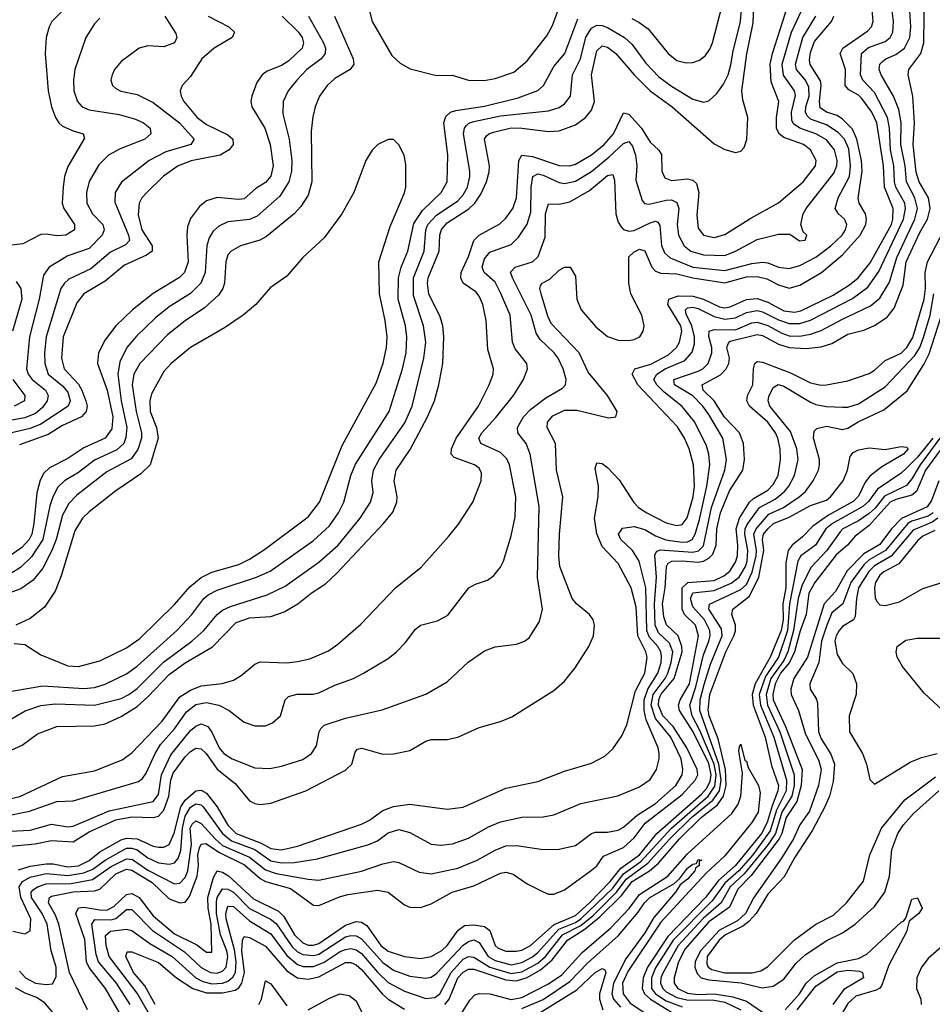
# Model space of a CAD drawing. Header units: inches. Extents: x 884549 to 1028252, y 526810 to 653624.
# Tile 795 of 1056: x 1016130 to 1019546, y 603210 to 606897. Entities that reach past the tile are written whole.
import ezdxf

# ---------------------------------------------------------------- set-up
doc = ezdxf.new("R2010")
doc.units = ezdxf.units.IN
doc.header["$MEASUREMENT"] = 0
doc.layers.add('B0610', color=7, linetype='Continuous')

msp = doc.modelspace()

# ---------------------------------------------------------------- linework, layer by layer
at = {"layer": 'B0610', "color": 5}
for points, elevation in [([(1016390.2, 607030), (1016251, 606890), (1016240.7, 606870), (1016230.1, 606830), (1016226.2, 606770), (1016237.4, 606630), (1016249.6, 606570.4), (1016264.2, 606530), (1016276.4, 606510), (1016290, 606498.5), (1016330, 606480.3), (1016368.2, 606470), (1016373.4, 606453.4), (1016310, 606346.8), (1016298.4, 606310), (1016292.6, 606270), (1016288.9, 606210), (1016295.8, 606190), (1016335.7, 606130), (1016336, 606110), (1016303.1, 606090), (1016270, 606087.7), (1016230, 606094.2), (1016210, 606092.7), (1016142, 606058), (1016079.6, 606050)], 2620), ([(1016383.8, 603190), (1016316.3, 603330), (1016276.6, 603510), (1016264.1, 603544.1), (1016238.5, 603590), (1016241.6, 603610), (1016250, 603615.8), (1016330, 603632.1), (1016410, 603635.3), (1016430, 603641.4), (1016490, 603698.6), (1016530, 603716.1), (1016550, 603713.2), (1016626, 603666), (1016690, 603605.8), (1016730, 603590.1), (1016750, 603592.6), (1016765.9, 603614.1), (1016794.1, 603690), (1016799.3, 603730), (1016797.5, 603770), (1016803.6, 603796.4), (1016810, 603810.5), (1016827.2, 603812.8), (1016878.4, 603778.4), (1016972.1, 603732.1), (1017030, 603681.3), (1017050.7, 603670.7), (1017143.6, 603643.6), (1017230, 603581), (1017250, 603580.7), (1017327.1, 603612.9), (1017358.7, 603621.3), (1017470, 603637.3), (1017510.1, 603630.1), (1017570, 603582.7), (1017590, 603573.6), (1017630, 603572.7), (1017670, 603586.6), (1017749.6, 603630.4), (1017830, 603654.2), (1017930, 603701.5), (1017950, 603705.5), (1017977.7, 603697.7), (1018030, 603661.9), (1018090, 603631), (1018110, 603623.2), (1018130, 603622.6), (1018170, 603638.6), (1018270, 603712.4), (1018290, 603729.2), (1018315.2, 603764.8), (1018390, 603797.2), (1018430, 603833.7), (1018471.1, 603888.9), (1018610, 603995.3), (1018658.7, 604050), (1018668.2, 604070), (1018666.1, 604090), (1018627.7, 604170), (1018576.7, 604250), (1018536.9, 604290), (1018521.7, 604330), (1018522.3, 604350), (1018529.8, 604370), (1018580, 604430), (1018609.8, 604530), (1018608.6, 604550), (1018594.7, 604590), (1018551.3, 604631.3), (1018541.5, 604661.5), (1018536.2, 604710), (1018545.9, 604770), (1018550.6, 604849.4), (1018557.7, 604862.3), (1018570.9, 604869.1), (1018610, 604870.9), (1018670, 604865.5), (1018690, 604869.6), (1018710, 604881.2), (1018724, 604896), (1018736.6, 604930), (1018739.5, 604990), (1018752.7, 605050), (1018787.6, 605132.4), (1018836.5, 605210), (1018842.7, 605250), (1018838.8, 605310), (1018824.4, 605350), (1018768.3, 605408.3), (1018729.4, 605470), (1018688.3, 605510), (1018684.1, 605530), (1018752.7, 605567.3), (1018774, 605590), (1018784.2, 605610), (1018787.1, 605630), (1018777.6, 605670), (1018784.5, 605690), (1018790, 605693.7), (1018890, 605717.7), (1018910, 605714.7), (1018970, 605682.2), (1019010, 605670), (1019074.4, 605665.6), (1019130, 605671.6), (1019170, 605684.9), (1019230, 605719.3), (1019290, 605733.8), (1019330, 605751.7), (1019377.5, 605782.5), (1019403, 605817), (1019437.1, 605902.9), (1019447.7, 605990), (1019499.8, 606100.2), (1019528.3, 606150), (1019537.6, 606190), (1019531.2, 606230), (1019497.3, 606290), (1019485.8, 606325.8), (1019474.8, 606430), (1019479.2, 606510), (1019473.3, 606610), (1019455.7, 606690), (1019458.8, 606710), (1019502.7, 606770), (1019514.8, 606810), (1019517.1, 607010)], 2520), ([(1016098.5, 604161.5), (1016139.2, 604180.8), (1016197.3, 604222.7), (1016269.9, 604250.1), (1016410, 604252.5), (1016450, 604260.3), (1016510, 604287.9), (1016570, 604325.9), (1016610, 604361.2), (1016690, 604445.1), (1016750, 604488.6), (1016851.8, 604548.2), (1016940.4, 604639.6), (1016990, 604657.6), (1017070, 604662.9), (1017120.1, 604679.9), (1017171.3, 604710), (1017221.2, 604750), (1017274.9, 604785.1), (1017316.7, 604823.3), (1017492.6, 605010), (1017526.7, 605053.3), (1017542.2, 605090), (1017543.6, 605110), (1017532.4, 605170), (1017539.2, 605210), (1017592.4, 605287.6), (1017657, 605410), (1017682.3, 605470), (1017699.2, 605530), (1017713.5, 605610), (1017717.7, 605710), (1017713.6, 605750), (1017704.2, 605784.2), (1017661.2, 605870), (1017656.2, 605910), (1017659.2, 605930), (1017700.8, 606030), (1017703, 606090), (1017708.8, 606111.2), (1017730, 606135.9), (1017811.2, 606188.8), (1017833.9, 606210), (1017856.7, 606243.3), (1017876.9, 606290), (1017887.1, 606327.1), (1017888.3, 606350), (1017870.6, 606449.4), (1017877.9, 606462.1), (1017885.8, 606470), (1017903.8, 606476.2), (1017970, 606491.8), (1018010, 606490.8), (1018110, 606477.7), (1018150, 606481.1), (1018210, 606503.7), (1018248.6, 606530), (1018270, 606557.4), (1018281.6, 606590), (1018270.6, 606690), (1018290, 606780.2), (1018310, 606798.5), (1018330, 606793.8), (1018361.3, 606770), (1018430.1, 606690), (1018490, 606630.1), (1018572.2, 606570), (1018730, 606432.5), (1018770, 606411.2), (1018810, 606399.8), (1018830, 606404.7), (1018841.9, 606418.1), (1018851.4, 606448.6), (1018855.6, 606530), (1018836.5, 606596.5), (1018833.6, 606630), (1018851.5, 606768.5), (1018875.4, 606884.6), (1018879.8, 606990)], 2720), ([(1016130, 603334.8), (1016152.5, 603310), (1016190, 603290.1), (1016230, 603284.1), (1016253.1, 603286.9), (1016266.8, 603313.2), (1016267.2, 603350), (1016248.8, 603410), (1016233.6, 603510), (1016215, 603550), (1016174.4, 603610), (1016173.7, 603630), (1016181.3, 603638.7), (1016197.3, 603650), (1016230, 603661.2), (1016322.9, 603662.9), (1016402.9, 603677.1), (1016473.1, 603726.9), (1016530, 603754.7), (1016552.3, 603752.3), (1016610, 603712.7), (1016710, 603661.6), (1016730, 603663.8), (1016750, 603685.7), (1016759.7, 603710), (1016772.8, 603810), (1016769, 603870), (1016775.7, 603884.3), (1016790, 603897.4), (1016810, 603887), (1016861.6, 603830), (1016890, 603805.5), (1016990, 603760.8), (1017050, 603714.3), (1017090, 603700.6), (1017210, 603678.4), (1017250, 603675.5), (1017410, 603708.8), (1017490, 603736.4), (1017530, 603745), (1017550, 603741.6), (1017625.7, 603705.7), (1017670, 603699.3), (1017770, 603720.1), (1017843.1, 603750), (1017910, 603787.2), (1017950, 603803.8), (1017990, 603805.5), (1018090, 603789.4), (1018150, 603791.5), (1018210, 603805.4), (1018270, 603849.4), (1018285.4, 603854.6), (1018330, 603854.4), (1018370, 603862.2), (1018390, 603873.4), (1018441, 603919), (1018510, 603962.3), (1018585.7, 604030), (1018609.9, 604070), (1018612.7, 604090), (1018606.2, 604130), (1018567.3, 604210), (1018510, 604280.1), (1018494.3, 604330), (1018501, 604370), (1018546.3, 604430), (1018555.6, 604450), (1018568.4, 604490), (1018574.5, 604530), (1018563, 604563), (1018521.5, 604601.5), (1018509.4, 604629.4), (1018506, 604710), (1018513.7, 604810), (1018508, 604892), (1018514.1, 604905.9), (1018527.5, 604912.4), (1018650, 604903.4), (1018671.3, 604908.7), (1018690, 604927), (1018719.6, 605070), (1018769.9, 605210), (1018775.7, 605250), (1018762.5, 605330), (1018710, 605418), (1018687.2, 605450), (1018650, 605488.3), (1018581.5, 605530), (1018578.9, 605550), (1018670, 605581.2), (1018687.1, 605590), (1018706.8, 605610), (1018721, 605650), (1018721.2, 605670), (1018709.9, 605710.1), (1018710.7, 605730), (1018730, 605736.4), (1018810, 605736.1), (1018870, 605761.5), (1018890, 605764.1), (1018930, 605752.2), (1018982.8, 605722.8), (1019010, 605713.6), (1019050, 605712.2), (1019090, 605719), (1019130, 605732.8), (1019210, 605776.1), (1019315.1, 605824.9), (1019350, 605854.1), (1019386.2, 605913.8), (1019413.5, 606006.5), (1019481, 606150), (1019490.2, 606190), (1019480.4, 606230), (1019449.5, 606290), (1019444, 606350), (1019428.7, 606430), (1019429.5, 606510), (1019420.6, 606560.6), (1019401.2, 606610), (1019354.6, 606690), (1019347.3, 606710), (1019349.9, 606730), (1019359.7, 606740.3), (1019371.6, 606750), (1019410, 606766), (1019441.6, 606790), (1019462.5, 606830), (1019466.2, 606870), (1019459.8, 606970)], 2540), ([(1016000.5, 603899.5), (1016167, 603933), (1016270, 603969.6), (1016330, 603972.8), (1016575.1, 604044.9), (1016590, 604056), (1016603.9, 604076.1), (1016637.4, 604150), (1016657.4, 604182.6), (1016710, 604242.3), (1016754.5, 604305.5), (1016790, 604332.8), (1016830, 604339.9), (1016875.6, 604330), (1016914.9, 604310), (1016970, 604266.5), (1017010, 604252.6), (1017050, 604253.6), (1017076.1, 604263.9), (1017107.1, 604290), (1017123.7, 604350), (1017136.7, 604363.3), (1017168.3, 604371.7), (1017228.6, 604371.4), (1017250, 604376.1), (1017310, 604405), (1017379.7, 604430), (1017417.4, 604450), (1017510, 604505.2), (1017541.1, 604530), (1017574.7, 604565.3), (1017610, 604613.4), (1017630, 604630.3), (1017694.3, 604645.7), (1017733.2, 604666.8), (1017812, 604770), (1017836.3, 604783.7), (1017881.2, 604798.8), (1017904.7, 604815.3), (1017930, 604846.4), (1017941.5, 604870), (1017970, 604964.9), (1017984.8, 605035.2), (1017986.9, 605110), (1017963, 605230), (1017953.2, 605253.2), (1017930, 605276.1), (1017856.5, 605310), (1017849.3, 605330), (1017859.6, 605350), (1017912.5, 605407.5), (1017978.6, 605490), (1018015.6, 605550), (1018030.6, 605590), (1018028.2, 605610), (1017985, 605665), (1017974.3, 605690), (1017965.9, 605790), (1017931.3, 605871.3), (1017910, 605913.5), (1017868.7, 605950), (1017860.9, 605970), (1017870, 606001.7), (1017890, 606026.6), (1017970, 606055.1), (1017997.2, 606082.8), (1018029.1, 606130.9), (1018043.8, 606176.3), (1018044.4, 606270), (1018050.7, 606309.3), (1018070, 606319.9), (1018090, 606315.1), (1018150, 606287.5), (1018170, 606283.4), (1018210, 606292.1), (1018270, 606328.5), (1018337, 606383), (1018390, 606433.8), (1018410, 606440.1), (1018423.7, 606423.6), (1018435, 606390), (1018439.7, 606350), (1018436.4, 606296.4), (1018459.7, 606219.7), (1018468.8, 606208.8), (1018486.2, 606206.2), (1018550, 606221.4), (1018570, 606221.8), (1018590, 606212.6), (1018596.9, 606190), (1018591.5, 606130), (1018595.5, 606090), (1018617.2, 606050), (1018642, 606030), (1018690, 606016.3), (1018770, 606013.9), (1018809.1, 606030), (1018890, 606074.2), (1018970, 606093.8), (1019013.2, 606093.2), (1019048.7, 606068.7), (1019070, 606071), (1019076.9, 606090), (1019062.7, 606102.7), (1019053.6, 606130), (1019062.5, 606170), (1019073.7, 606190), (1019177.5, 606322.5), (1019188.3, 606350), (1019189.6, 606370), (1019179.9, 606410), (1019150, 606447.5), (1019110, 606469.9), (1019050, 606490.8), (1019026.9, 606506.9), (1019020.5, 606520.5), (1019019.4, 606550), (1019033.5, 606613.5), (1019030.4, 606630.4), (1018989, 606689), (1018984.2, 606730), (1019019.5, 606850), (1019056.8, 606930)], 2660), ([(1016050, 603970.1), (1016131.2, 603988.8), (1016290, 604062.9), (1016410, 604084.7), (1016514.3, 604125.7), (1016550, 604151.7), (1016663.9, 604270), (1016730, 604361.3), (1016770, 604386.9), (1016810, 604403), (1016888.4, 604411.6), (1016930, 604424.3), (1016958.8, 604441.2), (1017010, 604483.8), (1017030, 604493), (1017130, 604488.9), (1017170, 604493.3), (1017216.2, 604503.8), (1017285.8, 604534.2), (1017321, 604559), (1017406.6, 604633.4), (1017537.1, 604770), (1017632.6, 604847.4), (1017737.1, 604962.9), (1017772.1, 605007.9), (1017826.2, 605090), (1017857.5, 605170), (1017858.5, 605198.5), (1017850, 605217.1), (1017832.2, 605230), (1017757.1, 605257.1), (1017745.4, 605270), (1017746.7, 605290), (1017764.2, 605330), (1017847.6, 605450), (1017887.8, 605530), (1017902.9, 605570), (1017903.7, 605590), (1017882.3, 605662.3), (1017876.3, 605770), (1017863.4, 605830), (1017850, 605861.6), (1017837.9, 605877.9), (1017790.3, 605910.3), (1017780.9, 605930), (1017782.9, 605950), (1017810.5, 606010), (1017829.5, 606070.5), (1017850.4, 606089.6), (1017927.3, 606132.7), (1017950, 606154.2), (1017975.6, 606190), (1017989.6, 606230.4), (1017998.5, 606370), (1018010, 606389.6), (1018050, 606384), (1018150, 606350.6), (1018190, 606350.1), (1018210, 606356.4), (1018270, 606390.7), (1018318.3, 606430), (1018353.4, 606470), (1018390, 606547.6), (1018410, 606543), (1018457.4, 606490), (1018490, 606437.9), (1018521.6, 606410), (1018532.3, 606392.3), (1018534.3, 606330), (1018544.6, 606304.6), (1018570, 606295.3), (1018630, 606301.5), (1018650, 606296.1), (1018663.1, 606283.1), (1018672.2, 606250), (1018665.3, 606165.3), (1018670, 606116.5), (1018690.1, 606090.1), (1018730, 606081.5), (1018770, 606092.3), (1018866.6, 606153.4), (1018970, 606211.2), (1019062.7, 606290), (1019109.4, 606350), (1019110.9, 606370), (1019089.9, 606410), (1019063.4, 606430), (1018990, 606456.1), (1018973, 606470), (1018963.4, 606490), (1018962.7, 606530), (1018972.2, 606590), (1018943.5, 606663.5), (1018938.9, 606730), (1018947.6, 606770), (1019005.2, 606950)], 2680), ([(1016070, 604261.5), (1016150.9, 604309.1), (1016210, 604329.3), (1016264.5, 604335.5), (1016410, 604330.4), (1016510, 604355.4), (1016539.3, 604370), (1016570, 604392.7), (1016668.8, 604491.2), (1016774.7, 604570), (1016819.1, 604610), (1016870, 604670.1), (1016890, 604686.5), (1016919.7, 604700.3), (1017056.8, 604743.2), (1017123.8, 604776.2), (1017250, 604866.2), (1017322.2, 604930), (1017404.7, 605030), (1017443.4, 605090), (1017453.3, 605126.7), (1017447.9, 605170), (1017454, 605210), (1017476.2, 605250), (1017572.4, 605387.6), (1017599.2, 605450), (1017643.3, 605630), (1017650.3, 605690), (1017641.6, 605750), (1017603.7, 605863.7), (1017604.2, 605930), (1017644.8, 606030), (1017651, 606110), (1017658.4, 606130), (1017690, 606164.4), (1017770, 606218.8), (1017790, 606241.1), (1017806, 606270), (1017815.4, 606310), (1017814.6, 606330), (1017791.3, 606470), (1017794.7, 606490), (1017801.1, 606498.9), (1017811.2, 606508.8), (1017830, 606516.2), (1017930, 606536.4), (1018110, 606555.7), (1018150, 606568.1), (1018170, 606581.5), (1018192.2, 606610), (1018199.7, 606690), (1018229.7, 606750.3), (1018248.9, 606831.1), (1018270, 606865.4), (1018290, 606876.1), (1018310, 606875.2), (1018330, 606867), (1018393.8, 606830), (1018423.3, 606803.3), (1018474.4, 606734.4), (1018523.1, 606683.1), (1018570, 606648.2), (1018650, 606599.8), (1018690, 606587.9), (1018710, 606592.9), (1018740.2, 606619.8), (1018765.1, 606654.9), (1018781.8, 606690), (1018792.6, 606727.4), (1018800.7, 606779.3), (1018827.8, 606890), (1018832.6, 606952.6)], 2740), ([(1016104.3, 603484.3), (1016150, 603473.7), (1016170, 603485.7), (1016171.8, 603530), (1016134.2, 603610), (1016128.1, 603650), (1016140.7, 603670), (1016170, 603685.9), (1016230, 603700.7), (1016310, 603692.7), (1016370, 603702.1), (1016403.8, 603716.2), (1016449.9, 603750.2), (1016530, 603794.5), (1016550, 603795.4), (1016570, 603788.4), (1016610, 603758.9), (1016650, 603740.1), (1016690, 603734.6), (1016710, 603740.5), (1016723.1, 603756.9), (1016733.9, 603786.1), (1016740, 603870), (1016750, 603915.4), (1016770, 603948.5), (1016790, 603960.7), (1016810, 603956.8), (1016817.1, 603950), (1016889.4, 603850), (1016922.7, 603822.7), (1017010, 603789.8), (1017070, 603747.8), (1017110, 603739.8), (1017159, 603741), (1017244.8, 603755.2), (1017433.1, 603806.9), (1017470, 603823), (1017510, 603852.5), (1017550, 603864.3), (1017590, 603854.2), (1017670, 603810.1), (1017706.7, 603806.7), (1017750, 603811.3), (1017810, 603831.8), (1017885, 603875), (1017930, 603893.2), (1018010, 603910.7), (1018090, 603912.8), (1018130, 603919.8), (1018230, 603962.2), (1018368.8, 603991.2), (1018450, 604024.1), (1018490, 604051.5), (1018514.1, 604090), (1018523.9, 604130), (1018523.8, 604150), (1018520.2, 604170), (1018475.5, 604275.5), (1018467.4, 604310), (1018467.5, 604350), (1018481.2, 604390), (1018518.8, 604450), (1018531.3, 604490), (1018533, 604513), (1018530, 604530.4), (1018518.2, 604550), (1018485.8, 604585.8), (1018477, 604610), (1018473.6, 604770), (1018448.9, 604868.9), (1018424.5, 604910), (1018380.1, 604950), (1018371.9, 604970), (1018386.6, 604993.4), (1018430, 604999.9), (1018470, 604988.3), (1018510, 604964.4), (1018549.2, 604949.2), (1018610, 604940.5), (1018630, 604942.1), (1018647.3, 604950), (1018659.1, 604970), (1018674.6, 605025.4), (1018702.6, 605150), (1018713.8, 605230), (1018709.6, 605270), (1018700.7, 605300.7), (1018656.8, 605390), (1018610, 605448.4), (1018542.7, 605502.7), (1018515.2, 605530), (1018503.4, 605550), (1018515.4, 605570), (1018546.3, 605590), (1018619.4, 605620.6), (1018647.7, 605652.3), (1018656.6, 605683.4), (1018656.2, 605710), (1018646.2, 605750), (1018625.2, 605794.8), (1018622.1, 605810), (1018630, 605818), (1018650, 605820.1), (1018670, 605815.4), (1018730, 605786), (1018770, 605776.1), (1018810, 605780.9), (1018850, 605800.8), (1018890, 605807.4), (1018910, 605803.1), (1018970, 605773), (1019010, 605758.7), (1019050, 605759.9), (1019090, 605772.1), (1019247.3, 605852.7), (1019305.2, 605894.8), (1019345.9, 605954.1), (1019438.6, 606150), (1019445.4, 606190), (1019443.6, 606210), (1019409.7, 606269.7), (1019404.5, 606290), (1019401.5, 606350), (1019390, 606410), (1019385.6, 606490), (1019378, 606530), (1019330, 606624.7), (1019285.9, 606670), (1019276.9, 606690), (1019281.3, 606770), (1019307.6, 606792.4), (1019370, 606815), (1019388.9, 606830), (1019398.5, 606850), (1019400.3, 606890), (1019392.9, 606950)], 2560), ([(1016126.1, 603713.9), (1016170, 603727.8), (1016230, 603735.8), (1016256, 603736), (1016310, 603724.8), (1016350, 603729.4), (1016390, 603748.3), (1016430, 603781.2), (1016510, 603826.4), (1016530, 603832.7), (1016570, 603830), (1016630, 603802.8), (1016650, 603798.2), (1016670, 603799.1), (1016690, 603809.3), (1016708.9, 603851), (1016734, 603950), (1016750, 603974.9), (1016790, 604009.3), (1016810, 604011.8), (1016830, 604000.7), (1016869.6, 603949.6), (1016910, 603881.3), (1016941.1, 603850), (1017034.3, 603814.3), (1017070, 603793.6), (1017110, 603788.7), (1017170, 603802.3), (1017410, 603884.5), (1017439.9, 603900.1), (1017490, 603936.6), (1017528.9, 603951.1), (1017590, 603959.6), (1017730, 603941.3), (1017790, 603948.8), (1017950, 604020.1), (1018070, 604044.4), (1018170, 604083.5), (1018270, 604113.8), (1018320, 604140), (1018350, 604167.4), (1018384.1, 604215.9), (1018403.1, 604256.9), (1018435.5, 604384.5), (1018470, 604450.2), (1018479.3, 604510), (1018474, 604530), (1018443.8, 604590), (1018437.2, 604697.2), (1018418.7, 604770), (1018370, 604861.2), (1018310, 604925), (1018290, 604972.4), (1018281.8, 605030), (1018294.9, 605110), (1018296.6, 605150), (1018283.7, 605216.3), (1018290, 605237.7), (1018310, 605235.5), (1018330, 605219.8), (1018373.6, 605173.6), (1018428.7, 605088.7), (1018446.8, 605070), (1018477.4, 605050), (1018550, 605013.5), (1018590, 605002.8), (1018610, 605007.1), (1018628.8, 605031.2), (1018650.4, 605110), (1018656, 605150), (1018651.8, 605230), (1018636.6, 605290), (1018618.3, 605330), (1018591.9, 605371.9), (1018444.1, 605530), (1018422.3, 605570), (1018433, 605590), (1018492.6, 605607.4), (1018558.4, 605641.6), (1018588.9, 605670), (1018600.4, 605690), (1018609.1, 605730), (1018604.5, 605750), (1018556.6, 605830), (1018560.4, 605850), (1018596.7, 605863.3), (1018650, 605861.1), (1018690, 605851), (1018750, 605821.1), (1018770, 605818.5), (1018790, 605822), (1018850, 605849.1), (1018890, 605853), (1018930, 605838.6), (1018990, 605806.3), (1019030, 605801.2), (1019053.7, 605806.4), (1019175, 605865), (1019236.2, 605903.8), (1019268.5, 605930), (1019313.5, 605986.5), (1019392.8, 606130), (1019398.6, 606150), (1019399.7, 606190), (1019366.6, 606270), (1019363, 606350), (1019338.3, 606510), (1019319.1, 606550), (1019282.1, 606602.1), (1019270, 606614.1), (1019233.8, 606633.8), (1019220.5, 606650), (1019221.7, 606710), (1019201.4, 606770), (1019211.6, 606790), (1019304.9, 606855.1), (1019318.3, 606870), (1019324.2, 606890), (1019319.7, 606950)], 2580), ([(1017436.3, 606943.7), (1017450.2, 606890.2), (1017523.1, 606763.1), (1017554.1, 606734.1), (1017592.4, 606712.4), (1017690, 606687.3), (1017748.6, 606688.6), (1017810.4, 606670.4), (1017869, 606669), (1017910, 606676.9), (1017979.7, 606700.3), (1018030, 606742.3), (1018103.9, 606836.1), (1018124.8, 606875.2), (1018152.2, 606950)], 2780), ([(1018421.8, 606901.8), (1018447.9, 606887.9), (1018482.4, 606862.4), (1018557.2, 606770), (1018590, 606744.4), (1018624.7, 606735.3), (1018650, 606736.1), (1018674.8, 606745.2), (1018697.3, 606762.7), (1018714, 606786), (1018723.8, 606810), (1018759.6, 606950)], 2760), ([(1016430, 606902.5), (1016410, 606881.4), (1016378, 606830), (1016336.6, 606710), (1016331.3, 606670), (1016333.1, 606630), (1016346.3, 606590), (1016364.7, 606570), (1016390, 606559.2), (1016502.1, 606542.1), (1016563.8, 606523.8), (1016593.4, 606510), (1016619.1, 606490), (1016620.7, 606470), (1016598.5, 606450), (1016506.8, 606413.2), (1016462.7, 606390), (1016427.2, 606352.8), (1016390, 606290.9), (1016380.3, 606250), (1016382.2, 606210), (1016403.4, 606170), (1016442, 606130), (1016446.1, 606110), (1016439.2, 606090), (1016390, 606039.9), (1016310, 606012.3), (1016240.1, 605970), (1016219.3, 605940.7), (1016203.8, 605850), (1016167.5, 605710), (1016155.6, 605590), (1016161.7, 605570), (1016176.6, 605550), (1016226.7, 605510), (1016237.5, 605490), (1016233.6, 605470), (1016215.5, 605444.5), (1016190, 605422.4), (1016150, 605406.7), (1016050, 605388.4)], 2640), ([(1017112.3, 606910), (1017173.6, 606850), (1017187, 606830), (1017192.9, 606810), (1017187.9, 606790), (1017137.5, 606742.5), (1017110, 606725.4), (1017056.4, 606703.6), (1017038.5, 606690), (1017018.4, 606661.6), (1016998.7, 606610), (1016995.6, 606590), (1016999.3, 606570), (1017047.5, 606490), (1017067.4, 606430), (1017079.6, 606350), (1017070, 606310.8), (1017050, 606287.4), (1017014.8, 606265.2), (1016970, 606225.7), (1016950, 606223.3), (1016869.2, 606230.8), (1016830, 606218), (1016802.8, 606197.2), (1016770, 606151.8), (1016758.3, 606121.7), (1016755.7, 606090), (1016761.2, 605990), (1016747, 605950), (1016728.8, 605931.2), (1016630, 605871.3), (1016552.5, 605810), (1016490.7, 605750), (1016450, 605698), (1016425.7, 605650), (1016421.3, 605610), (1016458.1, 605510), (1016478.7, 605410), (1016474.7, 605365.3), (1016450, 605329.9), (1016370, 605294.3), (1016310, 605253.3), (1016241.6, 605218.4), (1016221, 605199), (1016207, 605173), (1016194.5, 605125.5), (1016183.4, 605010), (1016175.4, 604970), (1016165.8, 604950), (1016139, 604921), (1016056.5, 604863.5)], 2720), ([(1016063.5, 604376.5), (1016217.4, 604402.6), (1016370, 604392.8), (1016410, 604396.6), (1016450, 604408.9), (1016530, 604447.7), (1016570, 604476), (1016718.6, 604610), (1016774.7, 604670), (1016820.1, 604730), (1016836.3, 604743.7), (1016870, 604760.6), (1017017.2, 604810), (1017067.9, 604832.1), (1017230, 604947.4), (1017290, 605001.9), (1017324.1, 605050), (1017343.4, 605090), (1017369.5, 605190), (1017387.7, 605232.3), (1017513.2, 605430), (1017563.4, 605590), (1017576.6, 605650), (1017579.4, 605710), (1017574.1, 605750), (1017546.9, 605850), (1017548.2, 605930), (1017557.7, 605970), (1017583.6, 606030), (1017605.8, 606134.2), (1017637.6, 606182.4), (1017708.2, 606250), (1017730.4, 606290), (1017732.6, 606390), (1017718.4, 606510), (1017725.6, 606534.4), (1017742.5, 606550), (1017762.7, 606557.3), (1017870, 606573.6), (1017996, 606604), (1018070, 606632.2), (1018091, 606650), (1018130, 606721.5), (1018170.3, 606770), (1018219.8, 606900.2)], 2760), ([(1016070, 603857.1), (1016170, 603862.6), (1016250, 603884.7), (1016310, 603874.7), (1016330, 603877.2), (1016465.1, 603934.9), (1016630, 603970.1), (1016650, 603996), (1016661.1, 604070), (1016696, 604144), (1016770, 604235.9), (1016790, 604251.9), (1016810, 604260.3), (1016834.2, 604250), (1016849.1, 604229.1), (1016876.6, 604170), (1016894.5, 604150), (1016926, 604130), (1017010, 604095.4), (1017066.4, 604093.6), (1017110, 604102.5), (1017190, 604127.5), (1017222.5, 604150), (1017241.5, 604178.5), (1017251, 604230), (1017257, 604243), (1017270, 604255.4), (1017350, 604281.9), (1017487.2, 604312.8), (1017650, 604371), (1017730, 604417.7), (1017808.3, 604491.7), (1017870, 604533.4), (1017910, 604549.2), (1017990, 604559.1), (1018019.5, 604570), (1018037, 604583), (1018075.9, 604644.1), (1018086.5, 604690), (1018068, 604808), (1018074.5, 605074.5), (1018040.7, 605270), (1018025.5, 605310), (1017995, 605350), (1017993, 605370), (1018016.2, 605410), (1018042.6, 605437.4), (1018099.3, 605480.7), (1018162.3, 605517.7), (1018173.6, 605530), (1018175.6, 605550), (1018164.9, 605590), (1018145.7, 605630), (1018130.4, 605650), (1018078.8, 605698.8), (1018062.8, 605722.8), (1018045.1, 605790), (1017974.8, 605930), (1017967.9, 605952.1), (1017984.2, 605970), (1018049.8, 605990), (1018070.5, 606010), (1018097.6, 606082.4), (1018098.5, 606170), (1018110, 606207.3), (1018150, 606206.1), (1018190, 606215.1), (1018263, 606257), (1018330, 606313.3), (1018350, 606317.1), (1018356.2, 606296.2), (1018361.1, 606170), (1018370, 606138.2), (1018381.2, 606121.2), (1018390, 606111.2), (1018410, 606104.8), (1018430, 606106.9), (1018490, 606136.3), (1018510, 606142.6), (1018518.5, 606138.5), (1018526.5, 606126.5), (1018531.9, 606051.9), (1018543.5, 606023.5), (1018565.5, 606005.6), (1018650, 605970.8), (1018770, 605957.8), (1018870, 605984.2), (1018910, 605989), (1018930, 605986.9), (1018970, 605969.7), (1019010, 605965), (1019050, 605976.1), (1019110, 606007.7), (1019166.4, 606050), (1019208.2, 606090), (1019221.4, 606110), (1019226.4, 606130), (1019218, 606150), (1019194.5, 606170), (1019182.5, 606190), (1019193.2, 606230), (1019235.5, 606310), (1019240.2, 606350), (1019233.2, 606413.2), (1019217.9, 606450), (1019194.3, 606474.3), (1019150, 606502.7), (1019090, 606524.9), (1019077.4, 606537.4), (1019071.1, 606551.1), (1019072.4, 606570), (1019084.9, 606610), (1019083.9, 606643.9), (1019070.9, 606670), (1019037.9, 606710), (1019033.9, 606730), (1019061.2, 606830), (1019109.6, 606910)], 2640), ([(1016070, 603799.9), (1016188.5, 603811.5), (1016250, 603823.4), (1016330, 603818.5), (1016390, 603856.4), (1016490, 603901), (1016550, 603912.6), (1016630, 603909.8), (1016650, 603914.2), (1016670, 603937.2), (1016688.7, 603990), (1016696.6, 604050), (1016704.7, 604075.3), (1016750, 604136.4), (1016770, 604157.2), (1016790, 604169.4), (1016810, 604166.3), (1016828.2, 604150), (1016870, 604090.5), (1016936.9, 604036.9), (1016990, 603972.7), (1017010, 603961.7), (1017030, 603959), (1017070, 603963.7), (1017201.1, 604010), (1017350, 604087), (1017372.9, 604110), (1017385.4, 604154.6), (1017394, 604166), (1017410.9, 604169.1), (1017490, 604146.3), (1017530, 604148.3), (1017590, 604160.9), (1017650, 604195.6), (1017670, 604201.4), (1017730, 604202.2), (1017770, 604210.1), (1017850, 604247.2), (1017930, 604268.8), (1017972.9, 604287.1), (1018130, 604385.2), (1018170, 604420.8), (1018209.8, 604470), (1018260.8, 604550), (1018277.7, 604590), (1018282, 604630), (1018277.1, 604650), (1018263.5, 604670), (1018214.8, 604710), (1018198.1, 604730), (1018152, 604850), (1018148.4, 604890), (1018150.7, 604970), (1018163.1, 605110), (1018139.7, 605210), (1018135.5, 605310), (1018104.4, 605370), (1018105.3, 605390), (1018126.3, 605413.7), (1018170, 605434.6), (1018215.3, 605435.3), (1018333.6, 605406.4), (1018362, 605410), (1018366.4, 605430), (1018330.4, 605490), (1018257.4, 605577.4), (1018224.1, 605650), (1018119.3, 605759.3), (1018106.9, 605786.9), (1018082.1, 605870), (1018077, 605890), (1018080.2, 605899.8), (1018085.3, 605910), (1018114.3, 605925.7), (1018150, 605958.6), (1018170, 605970.2), (1018190.2, 605970.2), (1018210, 605936.3), (1018215.2, 605850), (1018231.3, 605810), (1018287.1, 605747.1), (1018330, 605710.8), (1018370, 605696.6), (1018410, 605695.3), (1018430, 605699.2), (1018451.2, 605710), (1018463.8, 605730), (1018467.2, 605750), (1018458.8, 605790), (1018418.3, 605870), (1018410.8, 605910), (1018410.7, 606009.3), (1018430, 606028), (1018450, 606037.7), (1018470, 606030.9), (1018496.6, 605970), (1018510, 605955.5), (1018530, 605947.2), (1018590, 605945.2), (1018650, 605930.6), (1018770, 605911.4), (1018850, 605934.1), (1018890, 605935.8), (1018926.1, 605926.1), (1018970, 605904.6), (1019010, 605892), (1019050, 605902.5), (1019130.9, 605950), (1019210, 606016.4), (1019276, 606090), (1019296.7, 606130), (1019300.3, 606150), (1019296.5, 606170), (1019272.5, 606210), (1019268.7, 606228.7), (1019284.1, 606330), (1019281.6, 606370), (1019263.8, 606450), (1019247.2, 606487.2), (1019210, 606523.8), (1019190, 606537.5), (1019150, 606550.2), (1019126.8, 606566.8), (1019123.9, 606590), (1019130.4, 606650), (1019127.3, 606667.3), (1019088.6, 606728.6), (1019086, 606746), (1019090, 606774.5), (1019105, 606815), (1019168.8, 606890), (1019177.9, 606910)], 2620), ([(1017308.7, 606910), (1017378.1, 606750), (1017381.2, 606730), (1017367.6, 606710), (1017310, 606676), (1017281, 606650), (1017253.1, 606610), (1017236.8, 606570), (1017227.3, 606532.7), (1017221.2, 606478.9), (1017224, 606290), (1017210, 606240.3), (1017182.3, 606197.7), (1017157.3, 606170), (1017054.5, 606085.5), (1017028.6, 606071.4), (1016957, 606050), (1016921.8, 606030), (1016910, 606016), (1016901.8, 605990), (1016896.9, 605910), (1016890.1, 605890), (1016874.2, 605865.8), (1016822, 605818), (1016750, 605769.4), (1016683.3, 605716.7), (1016579.7, 605610), (1016557.2, 605570), (1016551.3, 605530), (1016565.8, 605430), (1016586.8, 605350), (1016585.7, 605330), (1016572.7, 605287.3), (1016547.6, 605252.4), (1016456, 605204), (1016343.9, 605116.1), (1016314.2, 605085.8), (1016290, 605041.8), (1016266.3, 604950), (1016250.4, 604909.6), (1016216.6, 604843.4), (1016181.4, 604798.6), (1016134.4, 604765.6), (1016090, 604749.9)], 2760), ([(1016673, 606910), (1016714.9, 606845.1), (1016719.1, 606830), (1016709.3, 606810.7), (1016670, 606795.4), (1016610, 606798.4), (1016577.6, 606790), (1016510, 606739.7), (1016485.5, 606710), (1016476.1, 606690), (1016471.5, 606670), (1016477.8, 606650), (1016490, 606639.1), (1016509.1, 606629.1), (1016570, 606616.2), (1016630, 606586.4), (1016728.5, 606510), (1016783, 606450), (1016770.3, 606429.7), (1016677.8, 606402.2), (1016614.6, 606370), (1016512, 606288), (1016487.7, 606250), (1016486.4, 606213.6), (1016537.2, 606090), (1016541.4, 606070), (1016526.3, 606053.7), (1016470, 606026), (1016396.6, 605963.4), (1016314.7, 605925.3), (1016297.5, 605910), (1016284.8, 605890), (1016229.5, 605710), (1016223, 605650), (1016224.2, 605610), (1016237.5, 605570), (1016290, 605525.4), (1016310, 605501.6), (1016319.4, 605470), (1016311.5, 605450), (1016210, 605382.1), (1016170, 605366.8), (1016090, 605347.6)], 2660), ([(1017211.7, 606910), (1017267.7, 606810), (1017274.6, 606790), (1017274.1, 606770), (1017258.6, 606750), (1017205.7, 606710), (1017168.2, 606670), (1017135, 606630), (1017116.6, 606590), (1017115.1, 606544.9), (1017138.5, 606450), (1017148.6, 606370), (1017147.9, 606330), (1017138.3, 606290), (1017103.6, 606236.4), (1017019.2, 606160.8), (1016990, 606148.3), (1016910, 606139.4), (1016876.3, 606123.7), (1016854.9, 606105.1), (1016840, 606080), (1016830.5, 606050), (1016824, 605950), (1016808.7, 605910), (1016770, 605871.4), (1016690, 605821.3), (1016639.1, 605780.9), (1016567.5, 605712.5), (1016530.9, 605669.1), (1016504.6, 605615.4), (1016497.3, 605570), (1016510, 605470), (1016530.8, 605370), (1016528.2, 605331.9), (1016520.7, 605310), (1016494, 605286), (1016410, 605248), (1016350, 605202), (1016298.6, 605170), (1016273.7, 605146.3), (1016253.9, 605110), (1016242.8, 605077.2), (1016217.5, 604950), (1016174.8, 604885.2), (1016133.8, 604846.2), (1016096.9, 604823.1)], 2740), ([(1016835.6, 606910), (1016912.8, 606870), (1016934.1, 606850), (1016925.8, 606830), (1016857.7, 606790), (1016812.1, 606750), (1016770, 606684.4), (1016738.6, 606650), (1016731, 606630), (1016734.6, 606610), (1016744.8, 606590), (1016794.7, 606530), (1016830, 606504), (1016910, 606465.6), (1016927.9, 606450), (1016929.5, 606430), (1016914.1, 606410), (1016881.3, 606390), (1016772.1, 606367.9), (1016723.2, 606350), (1016668.7, 606311.3), (1016606.1, 606250), (1016587.6, 606230), (1016577.5, 606210), (1016573.8, 606166.2), (1016587.2, 606110), (1016626.5, 606050), (1016625.9, 606030), (1016605.3, 606014.7), (1016522.7, 605977.3), (1016450, 605917.4), (1016370.1, 605870), (1016343.8, 605836.2), (1016292.5, 605710), (1016287, 605630), (1016297.3, 605590), (1016350, 605531.6), (1016362.5, 605510), (1016378.4, 605470), (1016382.4, 605450), (1016379.4, 605430), (1016362.1, 605410), (1016290, 605377.2), (1016236.5, 605343.5), (1016130, 605304.5)], 2680), ([(1016110, 604561.3), (1016150, 604557.6), (1016210, 604518.2), (1016310, 604477.4), (1016350, 604475.6), (1016430, 604496.9), (1016530, 604544.8), (1016579.9, 604580.1), (1016710, 604707.4), (1016766.8, 604773.2), (1016810, 604808.4), (1016850, 604828.2), (1016950, 604857.6), (1016990, 604876.6), (1017046.6, 604913.4), (1017210, 605035.5), (1017252.8, 605090), (1017337.3, 605302.7), (1017464.5, 605535.5), (1017491, 605611), (1017502.8, 605670), (1017505.3, 605710), (1017498, 605770), (1017476.9, 605870), (1017474.2, 605990), (1017517.3, 606122.7), (1017570, 606248), (1017575.3, 606270), (1017575.1, 606355.1), (1017569.3, 606389.3), (1017550, 606428), (1017530, 606448), (1017510, 606448.7), (1017471.1, 606428.9), (1017450, 606408), (1017426, 606370), (1017381.1, 606250), (1017336.5, 606170), (1017270, 606080.4), (1017190, 606006), (1017130, 605936.9), (1017067.4, 605892.6), (1017014, 605830), (1016967.4, 605790), (1016897.4, 605742.6), (1016770, 605669.9), (1016697.3, 605610), (1016670, 605580.2), (1016624.3, 605495.7), (1016617, 605470), (1016619.2, 605430), (1016642.9, 605370), (1016648.9, 605330), (1016618.7, 605230), (1016583.5, 605196.5), (1016490, 605132.8), (1016390, 605054.6), (1016365, 605030), (1016337.1, 604982.9), (1016286, 604814), (1016263.2, 604756.8), (1016222.9, 604697.1), (1016170, 604654.5), (1016116, 604630)], 2780), ([(1016516.8, 603156.8), (1016451.1, 603270), (1016390, 603348.2), (1016380.7, 603370), (1016373.6, 603453.6), (1016339.9, 603550), (1016350, 603571.3), (1016370, 603574.7), (1016430, 603563.6), (1016456.6, 603563.4), (1016482.9, 603577.1), (1016530, 603622), (1016550, 603625.3), (1016577.2, 603610), (1016630, 603542.2), (1016710, 603473.9), (1016793.1, 603433.1), (1016830, 603405.4), (1016850, 603405.8), (1016847.4, 603510), (1016835.9, 603570), (1016834.3, 603610), (1016855.2, 603684.8), (1016870, 603710.1), (1016890, 603705.4), (1016911.7, 603691.7), (1017005.2, 603605.2), (1017099.5, 603559.5), (1017118.7, 603538.7), (1017159.3, 603470), (1017190, 603440.2), (1017210, 603432.3), (1017230, 603431.6), (1017250, 603437.9), (1017350, 603506.8), (1017390, 603519.9), (1017410, 603517.8), (1017430, 603505.8), (1017481.8, 603430), (1017510, 603409.2), (1017570, 603389), (1017630, 603382.5), (1017670, 603389), (1017710, 603412.1), (1017730, 603430.5), (1017771.5, 603488.5), (1017794.7, 603505.3), (1017830, 603507.9), (1017870, 603502), (1017890, 603486.1), (1017910.1, 603430.1), (1017921.1, 603421.1), (1017950, 603409.8), (1017990, 603409), (1018010, 603413.6), (1018041.9, 603430), (1018130.7, 603509.3), (1018210, 603542.8), (1018263.4, 603590), (1018340.6, 603670), (1018380.2, 603719.8), (1018450.4, 603769.6), (1018514.7, 603850), (1018682.4, 603997.7), (1018701.1, 604018.9), (1018715.2, 604044.8), (1018718.8, 604070), (1018710, 604111.6), (1018650.6, 604230.6), (1018600.2, 604310), (1018596.3, 604330), (1018602.9, 604350), (1018637.8, 604410), (1018671, 604590), (1018659.2, 604630), (1018618.7, 604670), (1018610, 604689.9), (1018609.5, 604770), (1018630.7, 604789.3), (1018730, 604797.2), (1018765.9, 604814.1), (1018787.9, 604832.1), (1018810, 604865.3), (1018817.5, 604890), (1018818.4, 604930), (1018812.1, 604990), (1018824.1, 605030), (1018861.7, 605090), (1018876.5, 605103.5), (1018930, 605135.1), (1018950, 605156.8), (1018968.7, 605190), (1018977.8, 605250), (1018976.2, 605290), (1018967.8, 605330), (1018959.2, 605350), (1018930.8, 605390), (1018861.5, 605450), (1018851.8, 605470), (1018854.4, 605490), (1018874.5, 605530), (1018876.2, 605590), (1018881.6, 605610), (1018890, 605617), (1018910, 605614), (1019015.1, 605575.1), (1019090, 605537.4), (1019130, 605528.4), (1019150, 605530.1), (1019230, 605544.5), (1019310, 605571.9), (1019330, 605584.2), (1019370, 605620.7), (1019430, 605648.2), (1019451.2, 605670), (1019473.1, 605706.9), (1019515.9, 605850), (1019521, 605890), (1019519.5, 605950), (1019528, 605990), (1019590, 606110.5)], 2480), ([(1016116.8, 605916.8), (1016135, 605890), (1016137.8, 605850), (1016103.4, 605730)], 2620), ([(1016543.9, 603210), (1016492.9, 603290), (1016424.8, 603370), (1016416.4, 603396.4), (1016400.4, 603510), (1016412, 603528), (1016472.9, 603527.1), (1016490, 603532.2), (1016530, 603565), (1016550, 603564.8), (1016627, 603487), (1016747, 603407), (1016810, 603347.8), (1016844.4, 603330), (1016870, 603327.1), (1016890, 603334.2), (1016902.9, 603350), (1016908.8, 603390), (1016905.4, 603410), (1016882.5, 603470), (1016867.5, 603550), (1016866.4, 603593.6), (1016870, 603610.7), (1016890, 603642.5), (1016910, 603641.7), (1016930, 603629.8), (1016990, 603569.2), (1017069.1, 603529), (1017090, 603512.6), (1017150, 603425.5), (1017170, 603407.2), (1017190, 603396.9), (1017230, 603392.7), (1017250, 603398.1), (1017350, 603462.8), (1017370, 603467.9), (1017390, 603466.6), (1017410, 603455.6), (1017490, 603367.5), (1017530, 603338.5), (1017590, 603316), (1017650, 603308.1), (1017670, 603312.2), (1017690, 603325.9), (1017790, 603431.6), (1017810, 603445.6), (1017830, 603451.5), (1017850, 603442), (1017883.4, 603390), (1017910, 603373.8), (1017970, 603358.8), (1018010, 603367), (1018050, 603388.5), (1018070, 603404.7), (1018148.5, 603491.5), (1018210, 603516.6), (1018231.1, 603530), (1018350, 603645.1), (1018390, 603698.4), (1018455.2, 603744.8), (1018570.4, 603870), (1018706.6, 603990), (1018732.4, 604027.6), (1018736.9, 604070), (1018729.2, 604110), (1018675.4, 604235.4), (1018647.1, 604290), (1018638, 604330), (1018661.2, 604398.8), (1018690, 604518.4), (1018709.2, 604570), (1018714.2, 604590), (1018712.8, 604610), (1018693.2, 604650), (1018650, 604698.5), (1018641, 604730), (1018650, 604751.2), (1018730, 604759.4), (1018793.4, 604786.6), (1018822.9, 604810), (1018847.1, 604850), (1018853.6, 604870), (1018855.8, 604910), (1018844.6, 604970), (1018846, 604990), (1018853.2, 605006.8), (1018899.2, 605070), (1018958, 605102), (1018993, 605130), (1019009, 605150), (1019029.9, 605190), (1019044.1, 605250), (1019039, 605290), (1019015.5, 605355.5), (1018938.4, 605450), (1018931.2, 605470), (1018933.9, 605486.1), (1018950, 605520.2), (1018969.2, 605530.8), (1018990, 605524.2), (1019090, 605464.4), (1019110, 605456.6), (1019150, 605448.3), (1019210, 605445.5), (1019230, 605446.2), (1019270, 605458.7), (1019370, 605522.2), (1019480.2, 605639.8), (1019499.4, 605670), (1019513.5, 605706.5), (1019537.8, 605790), (1019551.7, 605870)], 2460), ([(1016617.1, 603170), (1016570, 603251.8), (1016465.2, 603390), (1016453.6, 603430), (1016451.6, 603468.4), (1016470, 603484.7), (1016530, 603491.9), (1016550, 603486.3), (1016618, 603438), (1016701.5, 603390), (1016790, 603309.6), (1016816.1, 603296.1), (1016850, 603287.1), (1016890, 603289.9), (1016910, 603297.2), (1016928.1, 603311.9), (1016937.5, 603330), (1016940, 603370), (1016934.4, 603414.4), (1016903.2, 603530), (1016901.6, 603550), (1016910, 603577.4), (1016930, 603576.9), (1016990, 603522.8), (1017070, 603474.2), (1017130, 603392.7), (1017170, 603359.2), (1017191.8, 603351.8), (1017230, 603351.7), (1017270, 603367.6), (1017330, 603408), (1017350, 603416.2), (1017370, 603419), (1017390, 603414.6), (1017410, 603400.3), (1017470, 603330.3), (1017510, 603292.4), (1017570, 603259.1), (1017650, 603231.8), (1017684, 603236), (1017702.9, 603250), (1017745.8, 603330), (1017790, 603379.1), (1017810, 603388.8), (1017830, 603386.7), (1017890, 603349.2), (1017970, 603325.5), (1018010, 603331.7), (1018070, 603365), (1018098.2, 603390), (1018161.5, 603470), (1018230, 603506), (1018276.8, 603543.2), (1018364.4, 603630), (1018400.7, 603679.3), (1018481.5, 603738.5), (1018563.7, 603830), (1018644.3, 603910), (1018724.7, 603975.3), (1018749.6, 604010), (1018755.8, 604050), (1018747.6, 604110), (1018675.6, 604310), (1018677.1, 604350), (1018691.9, 604408.1), (1018715.8, 604484.2), (1018760, 604590), (1018756.5, 604616.5), (1018709.4, 604690), (1018711.9, 604708.1), (1018830, 604763.8), (1018850, 604782.6), (1018872.2, 604827.8), (1018886.5, 604890), (1018888.2, 604910), (1018878, 604970), (1018886.2, 604990), (1018934.8, 605045.2), (1018989, 605071), (1019048.1, 605110), (1019071.3, 605130), (1019100.4, 605170), (1019120.6, 605210), (1019124.3, 605230), (1019123.4, 605250), (1019101.2, 605330), (1019104, 605356), (1019113.4, 605366.6), (1019150, 605375.1), (1019210, 605362.7), (1019230, 605367.8), (1019269.1, 605390.9), (1019364.5, 605435.5), (1019452.3, 605507.7), (1019514.5, 605605.5), (1019534.8, 605645.2), (1019578, 605782)], 2440), ([(1016105.3, 605550), (1016150.1, 605490), (1016148, 605470), (1016110, 605449.4)], 2620), ([(1019547.4, 605330), (1019490, 605258.3), (1019450, 605218.1), (1019430, 605198.5), (1019341, 605139), (1019306.6, 605093.4), (1019285.6, 605074.4), (1019172.4, 605010), (1019148, 604990), (1019109.4, 604930), (1019053.9, 604890), (1019043.2, 604870), (1019011.7, 604710), (1019003.8, 604610), (1018969.9, 604510.1), (1018922.3, 604437.7), (1018898, 604370), (1018903.1, 604330), (1018952.9, 604210), (1019000.3, 604050), (1018998.6, 604010), (1018962.9, 603937.1), (1018939.8, 603860.2), (1018874.4, 603770), (1018822.3, 603710), (1018770, 603664.1), (1018722.6, 603597.4), (1018576.3, 603450), (1018510, 603347.5), (1018495.1, 603310), (1018495, 603270), (1018509.9, 603249.9), (1018550, 603223.1), (1018610, 603200.4)], 2440), ([(1019574.5, 605330), (1019500, 605230), (1019470, 605177.5), (1019450, 605152.8), (1019367.7, 605112.3), (1019332.2, 605067.8), (1019310, 605048.1), (1019270, 605020.7), (1019211.7, 604990), (1019200.8, 604979.1), (1019151.9, 604910), (1019092.7, 604847.3), (1019058.9, 604781), (1019044.6, 604730), (1019026.4, 604610), (1019004.9, 604530), (1018990, 604497.5), (1018942.3, 604430), (1018923.7, 604370), (1018929.2, 604330), (1018975.3, 604230), (1019029.6, 604069.6), (1019029.2, 604030), (1019020.6, 603990), (1018983.2, 603930), (1018959.3, 603850), (1018931.1, 603808.9), (1018841.3, 603698.7), (1018789.1, 603650), (1018755.4, 603590), (1018688.2, 603531.8), (1018595, 603430), (1018539.1, 603330), (1018530.3, 603310), (1018528.8, 603290), (1018537.1, 603270), (1018550, 603257.5), (1018590, 603235.4), (1018626.7, 603226.7), (1018730, 603226), (1018770, 603218.9), (1018829.7, 603190)], 2460), ([(1017721.8, 603210), (1017738.4, 603230), (1017770.4, 603309.6), (1017790, 603331), (1017810, 603342), (1017830, 603342.3), (1017950, 603302.4), (1017990, 603297.8), (1018030, 603311), (1018080, 603340), (1018123.5, 603376.5), (1018180.9, 603450), (1018247.2, 603492.8), (1018302, 603538), (1018382.6, 603617.4), (1018422.2, 603670), (1018487.7, 603710), (1018521.7, 603738.3), (1018599.8, 603830), (1018680.7, 603910), (1018742.6, 603957.4), (1018765.1, 603990), (1018775, 604030), (1018772, 604090), (1018744.7, 604204.7), (1018710.3, 604290), (1018707.5, 604312.5), (1018713.1, 604370), (1018773.2, 604530), (1018803.8, 604590), (1018809, 604609), (1018809.9, 604630), (1018796.2, 604670), (1018798.9, 604690), (1018862.1, 604737.9), (1018897.2, 604810), (1018915.5, 604910), (1018910.1, 604950), (1018914.7, 604970), (1018930, 604991), (1018951.6, 605010), (1019010, 605034.3), (1019090, 605078.3), (1019150, 605098.3), (1019164.9, 605110), (1019212.5, 605170), (1019228.8, 605210), (1019238.5, 605261.5), (1019250, 605276.5), (1019270, 605286.7), (1019310, 605293.7), (1019370, 605287), (1019430, 605299), (1019450, 605295.9), (1019456.2, 605290), (1019438, 605270), (1019357.4, 605222.6), (1019312.5, 605187.5), (1019294.8, 605165.2), (1019270, 605112.7), (1019250, 605093.3), (1019157.7, 605042.3), (1019099.2, 605000.8), (1019060, 604960), (1019022, 604930), (1019006.5, 604910), (1018997.3, 604862.7), (1018997.5, 604770), (1018987.2, 604710), (1018987.4, 604650), (1018980.9, 604610), (1018938.8, 604510), (1018883, 604410), (1018872.2, 604370), (1018875.9, 604330), (1018920.1, 604210), (1018944.7, 604104.7), (1018970.7, 604030), (1018968.2, 604010), (1018946.2, 603953.8), (1018928.5, 603891.5), (1018907.3, 603850), (1018809.9, 603730), (1018746.3, 603673.7), (1018697.5, 603610), (1018555.8, 603464.2), (1018480.2, 603350), (1018464, 603310), (1018459.6, 603270), (1018468.9, 603250), (1018491.6, 603230), (1018570, 603180.5)], 2420), ([(1019574.9, 605285.1), (1019521, 605210), (1019486.9, 605130), (1019470, 605116.9), (1019410, 605100.5), (1019388.9, 605090), (1019310, 605002.4), (1019257.4, 604962.6), (1019228.1, 604930), (1019186.3, 604893.7), (1019105.8, 604790), (1019084.5, 604750), (1019074.4, 604670), (1019050.9, 604609.1), (1019030.5, 604529.5), (1019011.4, 604490), (1018978, 604450), (1018957.7, 604410), (1018949.3, 604370), (1018950.5, 604350), (1018996.7, 604250), (1019059.2, 604090), (1019055.7, 604030), (1019039.2, 603970), (1018998.9, 603910), (1018982.4, 603850), (1018972.6, 603830), (1018867.7, 603692.3), (1018818.5, 603641.5), (1018786.5, 603573.5), (1018710, 603519.1), (1018621.5, 603418.5), (1018596.2, 603370), (1018579.7, 603310), (1018580.4, 603290), (1018593.4, 603270), (1018630, 603252.6), (1018670, 603246.6), (1018730, 603249.9), (1018798.9, 603238.9), (1018850, 603221.7), (1018910, 603180.4)], 2480), ([(1019570, 605170.8), (1019542.8, 605097.2), (1019527.4, 605072.6), (1019430.6, 605029.4), (1019392.7, 604990), (1019350, 604932.2), (1019290, 604896.8), (1019227.4, 604832.7), (1019184.2, 604755.8), (1019141.4, 604710), (1019078.6, 604510), (1019028.2, 604430), (1019017.1, 604390), (1019018.3, 604370), (1019045.3, 604310), (1019070, 604225.9), (1019121.5, 604121.5), (1019130, 604090), (1019119.7, 604030), (1019086.3, 603933.7), (1019050, 603882.6), (1019026.6, 603830), (1018982.2, 603757.8), (1018877.6, 603610), (1018846.9, 603550), (1018816.7, 603523.3), (1018750, 603487.9), (1018678.8, 603410), (1018658.9, 603370), (1018657.4, 603350), (1018665.4, 603325.5), (1018681.1, 603310), (1018710, 603301.4), (1018830.4, 603290.5), (1018910, 603272.1), (1018950, 603278.5), (1018990, 603304.9), (1019036.2, 603363.8), (1019070, 603395.1), (1019150.7, 603449.3), (1019210, 603477.8), (1019257.5, 603510), (1019330, 603576.1), (1019367.9, 603630), (1019386.1, 603690), (1019394.8, 603790), (1019417.3, 603850), (1019438, 603882), (1019475.3, 603924.7), (1019570, 604010)], 2520), ([(1019549.7, 605050.3), (1019530, 605038), (1019470, 605019), (1019454.5, 605010), (1019371.3, 604910), (1019310, 604874.6), (1019290, 604855.9), (1019241.2, 604790), (1019211.3, 604710), (1019170, 604675.7), (1019150, 604626.6), (1019131.5, 604570), (1019121.2, 604490), (1019087.2, 604410), (1019089, 604390), (1019113.1, 604353.1), (1019116.8, 604336.8), (1019120.3, 604230), (1019130, 604203.9), (1019166.6, 604146.6), (1019179.9, 604110), (1019174.9, 604045.1), (1019160.7, 603990), (1019143.8, 603950), (1019097.4, 603862.6), (1019030, 603758.9), (1018992.2, 603687.8), (1018930, 603623.1), (1018886.4, 603550), (1018859.8, 603520.2), (1018836.6, 603503.4), (1018771.4, 603470), (1018748.2, 603450), (1018703.7, 603390), (1018702.4, 603362.4), (1018707.4, 603350), (1018721.3, 603341.3), (1018770, 603328.3), (1018871.9, 603328.1), (1018904.1, 603335.9), (1018929.6, 603350.4), (1019030, 603452.4), (1019109.6, 603510.4), (1019176.3, 603543.7), (1019225, 603590), (1019288.5, 603671.5), (1019311.7, 603770), (1019355.8, 603870), (1019443.6, 603976.4), (1019557.4, 604062.6)], 2540), ([(1019567.1, 605030), (1019545, 605015), (1019474.2, 604985.8), (1019391.6, 604888.4), (1019330, 604851.9), (1019308.8, 604831.2), (1019270, 604769.8), (1019262.1, 604730), (1019257.5, 604662.5), (1019250.6, 604649.4), (1019210, 604624.7), (1019197.1, 604610), (1019185.9, 604590), (1019181.3, 604570), (1019190, 604519.5), (1019210, 604486), (1019248.4, 604448.4), (1019262.4, 604410), (1019260.7, 604370), (1019234.3, 604290), (1019236.6, 604230), (1019285.3, 604150), (1019299.4, 604110), (1019311.8, 604051.8), (1019330, 604034.9), (1019463.3, 604116.7), (1019505.1, 604134.9), (1019563.6, 604150)], 2560), ([(1019555.8, 604984.2), (1019510, 604963.6), (1019490, 604945.6), (1019420.2, 604859.8), (1019364.8, 604830), (1019350, 604817.5), (1019333, 604790), (1019329.3, 604770), (1019332.2, 604732.2), (1019338.5, 604718.5), (1019350, 604706.4), (1019370, 604703.5), (1019423, 604717), (1019510, 604767.6), (1019590, 604792.7)], 2580), ([(1019586, 604310), (1019515, 604375), (1019434.5, 604474.5), (1019415, 604510), (1019410.7, 604530), (1019414.8, 604550), (1019446.6, 604573.4), (1019490, 604581.6), (1019590, 604581.8)], 2560), ([(1017784.1, 603175.9), (1017814.6, 603225.3), (1017834.4, 603245.6), (1017850, 603250.3), (1017890, 603250), (1017970, 603228), (1018010, 603235.4), (1018110, 603286.7), (1018158.9, 603321.1), (1018235.8, 603404.3), (1018343.1, 603496.9), (1018410.9, 603569), (1018450, 603622), (1018556.8, 603690), (1018630, 603774), (1018795.1, 603924.9), (1018820, 603960), (1018828.8, 603990), (1018835.4, 604075.4), (1018822.4, 604157.6), (1018823.9, 604176.1), (1018830, 604184.9), (1018843.8, 604123.8), (1018850, 604120.9), (1018856.7, 604096.7), (1018895.9, 604030), (1018901.6, 604001.6), (1018894, 603930), (1018870, 603890.5), (1018770, 603766.3), (1018699.1, 603700.9), (1018530, 603517.3), (1018407.1, 603332.9), (1018386.5, 603290), (1018389, 603250), (1018414.7, 603214.7), (1018547.9, 603127.9)], 2380), ([(1020000, 604094.7), (1019990.3, 604090), (1019890, 604049.5), (1019830, 604018.1), (1019761.9, 603970), (1019710, 603903.4), (1019648.9, 603810), (1019619.7, 603750), (1019609.3, 603710), (1019611.8, 603688.2), (1019626.5, 603650), (1019717, 603517), (1019729.1, 603470), (1019710, 603460.9), (1019670, 603467.1), (1019630, 603462.6), (1019609.5, 603450), (1019530, 603381.9), (1019505.1, 603350), (1019487.7, 603310), (1019487.1, 603270), (1019502.6, 603230), (1019503.8, 603210)], 2520), ([(1018010, 603194.5), (1018090, 603228.9), (1018190, 603295.6), (1018255.4, 603364.6), (1018371.5, 603468.5), (1018444.9, 603555.1), (1018469.1, 603590.9), (1018489.3, 603610), (1018578.3, 603661.7), (1018599.3, 603680.7), (1018630, 603720.7), (1018650, 603734.6), (1018663, 603737), (1018670, 603752), (1018684, 603750), (1018673.4, 603746.6), (1018672.9, 603730), (1018660.3, 603719.7), (1018657.4, 603710), (1018630, 603678.7), (1018602.7, 603657.3), (1018585.1, 603630), (1018504.1, 603535.9), (1018470, 603477.4), (1018399.6, 603380.4), (1018352.8, 603290), (1018346.9, 603250), (1018352.8, 603230), (1018379.1, 603199.1)], 2360), ([(1018995.6, 603190), (1019049.1, 603250), (1019074, 603290), (1019103.3, 603316.7), (1019190, 603365.7), (1019270, 603382.2), (1019301.5, 603398.5), (1019430, 603517.5), (1019438.8, 603521.2), (1019447, 603533), (1019470, 603604), (1019490, 603609.1), (1019507.9, 603570), (1019495.5, 603550), (1019458.9, 603521.1), (1019450, 603481.8), (1019383.3, 603356.7), (1019357.5, 603282.5), (1019349.5, 603270.5), (1019336.1, 603263.9), (1019259.6, 603240.4), (1019230, 603213.1), (1019191.9, 603150)], 2480), ([(1016636.9, 603210), (1016599.1, 603279.1), (1016555.8, 603330), (1016527.9, 603390), (1016533.1, 603406.9), (1016550, 603407), (1016650, 603366.7), (1016717.7, 603310), (1016778.4, 603270), (1016830, 603253.8), (1016890, 603253), (1016936.7, 603263.3), (1016950, 603271.8), (1016961.9, 603290), (1016972.4, 603330), (1016961.6, 603410), (1016963.7, 603450), (1016970, 603463.7), (1016990, 603460.2), (1017050, 603428.4), (1017130, 603336.1), (1017170, 603309.5), (1017210, 603304), (1017250, 603313), (1017350, 603366.3), (1017370, 603366.8), (1017390, 603358.1), (1017410, 603341), (1017488.2, 603248.2), (1017509.7, 603229.7), (1017570, 603192.2)], 2420), ([(1018030, 603149.8), (1018215.4, 603264.6), (1018284.3, 603330), (1018310, 603344.6), (1018320, 603340), (1018324.2, 603330), (1018299.9, 603250), (1018300.1, 603230), (1018313.3, 603190)], 2340), ([(1019039.8, 603190), (1019110, 603278.7), (1019190, 603332.2), (1019230, 603338.2), (1019274.1, 603334.1), (1019285, 603330), (1019289, 603310), (1019214.5, 603265.5), (1019173.9, 603210)], 2460), ([(1016113.9, 603273.9), (1016150, 603253.8), (1016195.8, 603235.8), (1016220.1, 603220.1), (1016310, 603112.2)], 2520), ([(1017024.9, 603210), (1017035.8, 603230), (1017050, 603298.3), (1017070, 603287.5), (1017130, 603205.1)], 2380), ([(1017210, 603190.1), (1017290, 603233.3), (1017329.2, 603249.2), (1017363.6, 603243.6), (1017390, 603223.8), (1017426.5, 603150)], 2380)]:
    msp.add_lwpolyline(points, dxfattribs=dict(at, elevation=elevation))

doc.saveas('drawing.dxf')
